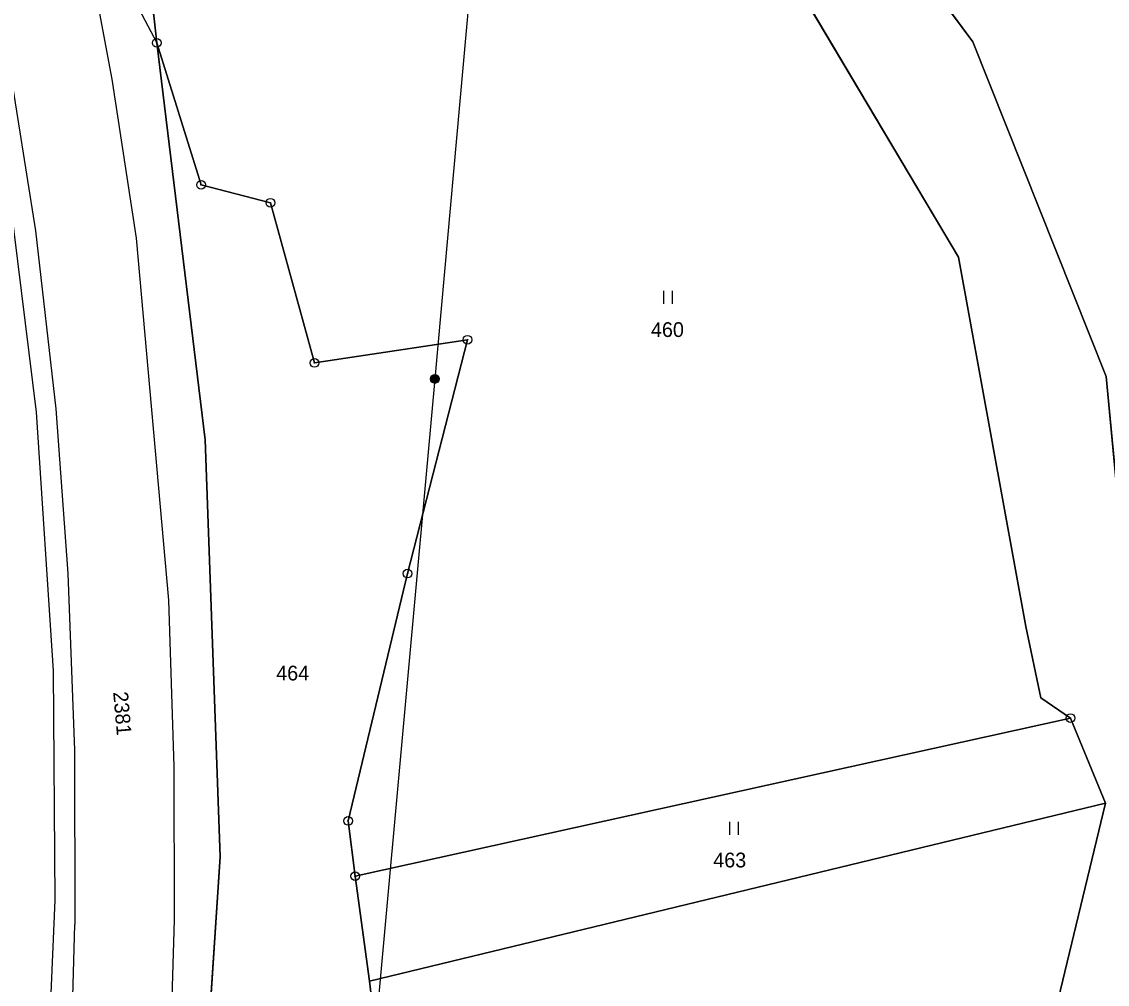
# Model space of a CAD drawing. Extents: x -689422 to -685210, y -987725 to -982160.
# Drawn here: x -686678.2 to -686553.1, y -986432.5 to -986321.6 of the extents above; entities that cross this region are included whole.
import ezdxf

# ---------------------------------------------------------------- set-up
doc = ezdxf.new("R2010")
doc.units = 0
for name, color, linetype in [('KN_Hranice_katastrální území', 7, 'Continuous'), ('KN_Hranice_parcel', 7, 'Continuous'), ('KN_Hranice_parcel_vnitrni_kresba', 7, 'Continuous'), ('KN_Parcelni cisla', 7, 'Continuous'), ('KN_Polygon parcely', 7, 'Continuous'), ('KN_Pozemkove predmety', 7, 'Continuous'), ('KN_POZEMKY_OSTATNI PLOCHA', 7, 'Continuous'), ('KN_POZEMKY_TTP', 7, 'Continuous'), ('KN_POZEMKY_VODNI_PLOCHA', 7, 'Continuous'), ('KN_VYUZITI_07_vodni plocha_tok prirozeny', 7, 'Continuous'), ('KN_VYUZITI_16_ostatni plocha_silnice', 7, 'Continuous'), ('KN_VYUZITI_23_ostatni plocha_manipulacni plocha', 7, 'Continuous'), ('KN_VYUZITI_27_ostatni plocha_neplodna puda', 7, 'Continuous'), ('KN_Značky bodu BP', 7, 'Continuous'), ('KN_Značky kultur', 7, 'Continuous')]:
    doc.layers.add(name, color=color, linetype=linetype)

msp = doc.modelspace()

# ---------------------------------------------------------------- linework, layer by layer
at = {"layer": 'KN_Hranice_katastrální území'}
for points in [[(-686689.98, -986217.58), (-686665.99, -986301.77), (-686664.4, -986307.82), (-686663.83, -986313.14), (-686666.51, -986313.61), (-686665.56, -986318.5), (-686663.33, -986317.82), (-686662.66, -986324.04), (-686657.08, -986369.79), (-686655.33, -986417.82), (-686658.73, -986468.88), (-686659.13, -986474.94), (-686667.92, -986522.94), (-686676.51, -986555.42)], [(-686676.51, -986555.42), (-686667.92, -986522.94), (-686659.13, -986474.94), (-686658.73, -986468.88), (-686655.33, -986417.82), (-686657.08, -986369.79), (-686662.66, -986324.04), (-686663.33, -986317.82), (-686665.56, -986318.5), (-686666.51, -986313.61), (-686663.83, -986313.14), (-686664.4, -986307.82), (-686665.99, -986301.77), (-686689.98, -986217.58)]]:
    msp.add_lwpolyline(points, dxfattribs=at)
at = {"layer": 'KN_Hranice_parcel'}
for p, q in [((-686662.66, -986324.04), (-686663.33, -986317.82)), ((-686662.66, -986324.04), (-686663.33, -986317.82)), ((-686557.38, -986401.84), (-686639.8, -986420.06)), ((-686557.38, -986401.84), (-686553.34, -986411.64)), ((-686553.34, -986411.64), (-686638.13, -986432.16)), ((-686658.73, -986468.88), (-686655.33, -986417.82)), ((-686658.73, -986468.88), (-686655.33, -986417.82)), ((-686639.8, -986420.06), (-686638.13, -986432.16))]:
    msp.add_line(p, q, dxfattribs=at)
for points in [[(-686537.43, -986399.99), (-686549.98, -986397.14), (-686553.27, -986362.5), (-686568.63, -986323.94), (-686584.5, -986302.4), (-686589.89, -986276.07), (-686619.99, -986268), (-686624.7, -986261.38)], [(-686596.08, -986305.34), (-686570.29, -986348.74), (-686562.52, -986391.3), (-686560.8, -986399.5), (-686557.38, -986401.84)], [(-686639.8, -986420.06), (-686640.61, -986413.7), (-686633.76, -986385.2), (-686626.84, -986358.25), (-686644.48, -986360.93), (-686649.56, -986342.47), (-686657.55, -986340.41), (-686662.66, -986324.04)], [(-686655.33, -986417.82), (-686657.08, -986369.79), (-686662.66, -986324.04)], [(-686655.33, -986417.82), (-686657.08, -986369.79), (-686662.66, -986324.04)], [(-686661.37, -986699.87), (-686649.57, -986677.34), (-686647.08, -986655.49), (-686618.08, -986627.04), (-686583.38, -986608.38), (-686575.7, -986594.43), (-686554.43, -986549.86), (-686538.67, -986550.05), (-686537.77, -986479.73), (-686558.79, -986434.27), (-686553.34, -986411.64)], [(-686638.13, -986432.16), (-686636.35, -986447.55), (-686632.91, -986464.58), (-686628.1, -986483.15), (-686642.45, -986479.17), (-686658.73, -986468.88)]]:
    msp.add_lwpolyline(points, dxfattribs=at)
at = {"layer": 'KN_Hranice_parcel_vnitrni_kresba'}
for p, q in [((-686671.61, -986308.01), (-686667.82, -986328.22)), ((-686665.56, -986318.5), (-686662.66, -986324.04)), ((-686679.74, -986326.13), (-686676.62, -986345.71)), ((-686667.82, -986328.22), (-686665.01, -986346.55)), ((-686679.96, -986338.96), (-686676.56, -986366.61)), ((-686676.62, -986345.71), (-686674.3, -986366.21)), ((-686665.01, -986346.55), (-686661.32, -986388.26)), ((-686674.3, -986366.21), (-686672.9, -986385.19)), ((-686676.56, -986366.61), (-686674.58, -986396.4)), ((-686672.9, -986385.19), (-686672.12, -986405.55)), ((-686661.32, -986388.26), (-686660.69, -986407.43)), ((-686674.58, -986396.4), (-686674.39, -986422.81)), ((-686672.12, -986405.55), (-686672.08, -986425.61)), ((-686660.69, -986407.43), (-686660.63, -986425.07)), ((-686674.39, -986422.81), (-686675.55, -986449.81)), ((-686660.63, -986425.07), (-686661.23, -986444.53)), ((-686672.67, -986444.84), (-686672.08, -986425.61))]:
    msp.add_line(p, q, dxfattribs=at)
at = {"layer": 'KN_Polygon parcely'}
for points in [[(-686679.56, -986210.72), (-686671.4, -986248.73), (-686644.68, -986241.46), (-686643.38, -986256.33), (-686632.23, -986279.81), (-686597.54, -986288.3), (-686596.93, -986298.95), (-686596.08, -986305.34), (-686570.29, -986348.74), (-686562.52, -986391.3), (-686560.8, -986399.5), (-686557.38, -986401.84), (-686553.34, -986411.64), (-686558.79, -986434.27), (-686537.77, -986479.73), (-686538.67, -986550.05)], [(-686676.51, -986555.42), (-686667.92, -986522.94), (-686659.13, -986474.94), (-686658.73, -986468.88), (-686655.33, -986417.82), (-686657.08, -986369.79), (-686662.66, -986324.04), (-686663.33, -986317.82), (-686665.56, -986318.5), (-686666.51, -986313.61), (-686663.83, -986313.14), (-686664.4, -986307.82), (-686665.99, -986301.77), (-686689.98, -986217.58)], [(-686616.61, -986227.78), (-686608.6, -986245.91), (-686624.7, -986261.38), (-686619.99, -986268), (-686589.89, -986276.07), (-686584.5, -986302.4), (-686568.63, -986323.94), (-686553.27, -986362.5), (-686549.98, -986397.14), (-686537.43, -986399.99), (-686528.35, -986396.6), (-686530.52, -986394.23), (-686533.26, -986378.29), (-686534.02, -986370.05), (-686537.74, -986359.11), (-686541.91, -986346.87), (-686546.45, -986333.52), (-686590.46, -986217.47)], [(-686529.76, -986542.24), (-686530.23, -986465.49), (-686547.77, -986439.87), (-686534.21, -986418.86), (-686537.43, -986399.99), (-686549.98, -986397.14), (-686553.27, -986362.5), (-686568.63, -986323.94), (-686584.5, -986302.4), (-686589.89, -986276.07), (-686619.99, -986268), (-686624.7, -986261.38), (-686636.01, -986217.82)]]:
    msp.add_lwpolyline(points, dxfattribs=at)
for points in [[(-686663.33, -986317.82), (-686662.66, -986324.04), (-686657.55, -986340.41), (-686649.56, -986342.47), (-686644.48, -986360.93), (-686626.84, -986358.25), (-686633.76, -986385.2), (-686640.61, -986413.7), (-686639.8, -986420.06), (-686557.38, -986401.84), (-686560.8, -986399.5), (-686562.52, -986391.3), (-686570.29, -986348.74), (-686596.08, -986305.34)], [(-686657.08, -986369.79), (-686655.33, -986417.82), (-686658.73, -986468.88), (-686642.45, -986479.17), (-686628.1, -986483.15), (-686632.91, -986464.58), (-686636.35, -986447.55), (-686638.13, -986432.16), (-686639.8, -986420.06), (-686640.61, -986413.7), (-686633.76, -986385.2), (-686626.84, -986358.25), (-686644.48, -986360.93), (-686649.56, -986342.47), (-686657.55, -986340.41), (-686662.66, -986324.04)], [(-686639.8, -986420.06), (-686638.13, -986432.16), (-686553.34, -986411.64), (-686557.38, -986401.84)], [(-686649.57, -986677.34), (-686647.08, -986655.49), (-686618.08, -986627.04), (-686583.38, -986608.38), (-686575.7, -986594.43), (-686554.43, -986549.86), (-686538.67, -986550.05), (-686537.77, -986479.73), (-686558.79, -986434.27), (-686553.34, -986411.64), (-686638.13, -986432.16), (-686636.35, -986447.55), (-686632.91, -986464.58), (-686628.1, -986483.15), (-686642.45, -986479.17), (-686658.73, -986468.88), (-686659.13, -986474.94), (-686667.92, -986522.94), (-686676.51, -986555.42), (-686669.05, -986556.66), (-686698.87, -986657.84), (-686705.63, -986680.32), (-686661.37, -986699.87)]]:
    msp.add_lwpolyline(points, close=True, dxfattribs=at)
at = {"layer": 'KN_Pozemkove predmety'}
for p, q in [((-686626.05, -986312.04), (-686630.6, -986362.78)), ((-686630.6, -986362.78), (-686639.31, -986458.15))]:
    msp.add_line(p, q, dxfattribs=at)
for radius in [0.5, 0.4, 0.3, 0.2, 0.1]:
    msp.add_circle((-686630.6, -986362.78), radius, dxfattribs=at)
at = {"layer": 'KN_POZEMKY_OSTATNI PLOCHA'}
for p, q in [((-686568.63, -986323.94), (-686584.5, -986302.4)), ((-686663.33, -986317.82), (-686662.66, -986324.04)), ((-686553.27, -986362.5), (-686568.63, -986323.94)), ((-686662.66, -986324.04), (-686657.08, -986369.79)), ((-686657.08, -986369.79), (-686662.66, -986324.04)), ((-686662.66, -986324.04), (-686657.55, -986340.41)), ((-686657.55, -986340.41), (-686649.56, -986342.47)), ((-686649.56, -986342.47), (-686644.48, -986360.93)), ((-686644.48, -986360.93), (-686626.84, -986358.25)), ((-686626.84, -986358.25), (-686633.76, -986385.2)), ((-686549.98, -986397.14), (-686553.27, -986362.5)), ((-686657.08, -986369.79), (-686655.33, -986417.82)), ((-686655.33, -986417.82), (-686657.08, -986369.79)), ((-686633.76, -986385.2), (-686640.61, -986413.7)), ((-686640.61, -986413.7), (-686639.8, -986420.06)), ((-686655.33, -986417.82), (-686658.73, -986468.88)), ((-686658.73, -986468.88), (-686655.33, -986417.82)), ((-686639.8, -986420.06), (-686638.13, -986432.16)), ((-686638.13, -986432.16), (-686636.35, -986447.55))]:
    msp.add_line(p, q, dxfattribs=at)
at = {"layer": 'KN_POZEMKY_TTP'}
for p, q in [((-686596.08, -986305.34), (-686570.29, -986348.74)), ((-686662.66, -986324.04), (-686663.33, -986317.82)), ((-686657.55, -986340.41), (-686662.66, -986324.04)), ((-686649.56, -986342.47), (-686657.55, -986340.41)), ((-686644.48, -986360.93), (-686649.56, -986342.47)), ((-686570.29, -986348.74), (-686562.52, -986391.3)), ((-686626.84, -986358.25), (-686644.48, -986360.93)), ((-686633.76, -986385.2), (-686626.84, -986358.25)), ((-686640.61, -986413.7), (-686633.76, -986385.2)), ((-686562.52, -986391.3), (-686560.8, -986399.5)), ((-686560.8, -986399.5), (-686557.38, -986401.84)), ((-686639.8, -986420.06), (-686557.38, -986401.84)), ((-686557.38, -986401.84), (-686639.8, -986420.06)), ((-686557.38, -986401.84), (-686553.34, -986411.64)), ((-686553.34, -986411.64), (-686638.13, -986432.16)), ((-686638.13, -986432.16), (-686553.34, -986411.64)), ((-686553.34, -986411.64), (-686558.79, -986434.27)), ((-686639.8, -986420.06), (-686640.61, -986413.7)), ((-686638.13, -986432.16), (-686639.8, -986420.06)), ((-686636.35, -986447.55), (-686638.13, -986432.16))]:
    msp.add_line(p, q, dxfattribs=at)
at = {"layer": 'KN_POZEMKY_VODNI_PLOCHA'}
for p, q in [((-686584.5, -986302.4), (-686568.63, -986323.94)), ((-686570.29, -986348.74), (-686596.08, -986305.34)), ((-686568.63, -986323.94), (-686553.27, -986362.5)), ((-686562.52, -986391.3), (-686570.29, -986348.74)), ((-686553.27, -986362.5), (-686549.98, -986397.14)), ((-686560.8, -986399.5), (-686562.52, -986391.3)), ((-686557.38, -986401.84), (-686560.8, -986399.5)), ((-686553.34, -986411.64), (-686557.38, -986401.84)), ((-686558.79, -986434.27), (-686553.34, -986411.64))]:
    msp.add_line(p, q, dxfattribs=at)
at = {"layer": 'KN_VYUZITI_07_vodni plocha_tok prirozeny'}
for p, q in [((-686584.5, -986302.4), (-686568.63, -986323.94)), ((-686570.29, -986348.74), (-686596.08, -986305.34)), ((-686568.63, -986323.94), (-686553.27, -986362.5)), ((-686562.52, -986391.3), (-686570.29, -986348.74)), ((-686553.27, -986362.5), (-686549.98, -986397.14)), ((-686560.8, -986399.5), (-686562.52, -986391.3)), ((-686557.38, -986401.84), (-686560.8, -986399.5)), ((-686553.34, -986411.64), (-686557.38, -986401.84)), ((-686558.79, -986434.27), (-686553.34, -986411.64))]:
    msp.add_line(p, q, dxfattribs=at)
at = {"layer": 'KN_VYUZITI_16_ostatni plocha_silnice'}
for p, q in [((-686663.33, -986317.82), (-686662.66, -986324.04)), ((-686662.66, -986324.04), (-686657.08, -986369.79)), ((-686657.08, -986369.79), (-686655.33, -986417.82)), ((-686655.33, -986417.82), (-686658.73, -986468.88))]:
    msp.add_line(p, q, dxfattribs=at)
at = {"layer": 'KN_VYUZITI_23_ostatni plocha_manipulacni plocha'}
for p, q in [((-686657.08, -986369.79), (-686662.66, -986324.04)), ((-686662.66, -986324.04), (-686657.55, -986340.41)), ((-686657.55, -986340.41), (-686649.56, -986342.47)), ((-686649.56, -986342.47), (-686644.48, -986360.93)), ((-686644.48, -986360.93), (-686626.84, -986358.25)), ((-686626.84, -986358.25), (-686633.76, -986385.2)), ((-686655.33, -986417.82), (-686657.08, -986369.79)), ((-686633.76, -986385.2), (-686640.61, -986413.7)), ((-686640.61, -986413.7), (-686639.8, -986420.06)), ((-686658.73, -986468.88), (-686655.33, -986417.82)), ((-686639.8, -986420.06), (-686638.13, -986432.16)), ((-686638.13, -986432.16), (-686636.35, -986447.55))]:
    msp.add_line(p, q, dxfattribs=at)
at = {"layer": 'KN_VYUZITI_27_ostatni plocha_neplodna puda'}
for p, q in [((-686568.63, -986323.94), (-686584.5, -986302.4)), ((-686553.27, -986362.5), (-686568.63, -986323.94)), ((-686549.98, -986397.14), (-686553.27, -986362.5))]:
    msp.add_line(p, q, dxfattribs=at)
at = {"layer": 'KN_Značky bodu BP'}
for centre, radius in [((-686662.66, -986324.04), 0.5), ((-686662.66, -986324.04), 0.5), ((-686662.66, -986324.04), 0.0303), ((-686662.66, -986324.04), 0.0303), ((-686657.55, -986340.41), 0.5), ((-686657.55, -986340.41), 0.0303), ((-686649.56, -986342.47), 0.5), ((-686649.56, -986342.47), 0.0303), ((-686626.84, -986358.25), 0.5), ((-686626.84, -986358.25), 0.0303), ((-686644.48, -986360.93), 0.5), ((-686644.48, -986360.93), 0.0303), ((-686633.76, -986385.2), 0.5), ((-686633.76, -986385.2), 0.0303), ((-686557.38, -986401.84), 0.5), ((-686557.38, -986401.84), 0.0303), ((-686640.61, -986413.7), 0.5), ((-686640.61, -986413.7), 0.0303), ((-686639.8, -986420.06), 0.5), ((-686639.8, -986420.06), 0.0303)]:
    msp.add_circle(centre, radius, dxfattribs=at)
at = {"layer": 'KN_Značky kultur'}
for p, q in [((-686604.24, -986354.12), (-686604.24, -986352.62)), ((-686603.24, -986354.12), (-686603.24, -986352.62)), ((-686596.64, -986415.3), (-686596.64, -986413.8)), ((-686595.64, -986415.3), (-686595.64, -986413.8))]:
    msp.add_line(p, q, dxfattribs=at)

# ---------------------------------------------------------------- texts
at = {"layer": 'KN_Parcelni cisla'}
for s, p in [('460', (-686605.71, -986357.94)), ('464', (-686648.89, -986397.51)), ('463', (-686598.53, -986419.05))]:
    msp.add_text(s, height=1.7, dxfattribs=at).set_placement(p)
msp.add_text('2381', height=1.7, rotation=275, dxfattribs=at).set_placement((-686667.68, -986398.86))

doc.saveas('drawing.dxf')
